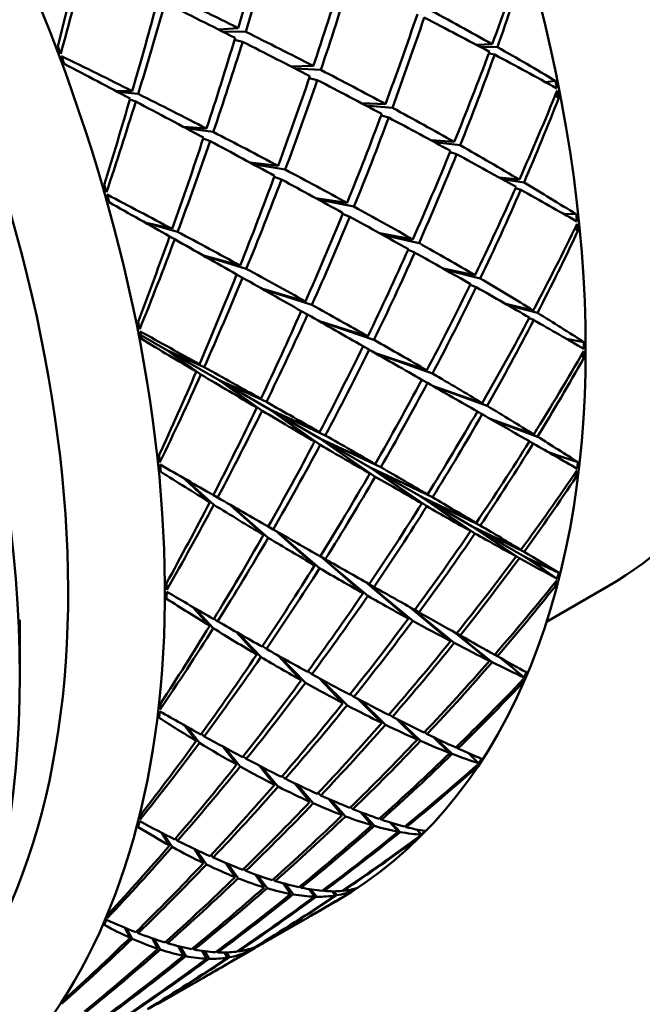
# Model space of a CAD drawing. Header units: inches. Extents: x 0.1 to 33.9, y 0.6 to 21.4.
# Tile 269 of 285: x 29.28 to 29.394, y 16.068 to 16.248. Entities that reach past the tile are written whole.
import ezdxf

# ---------------------------------------------------------------- set-up
doc = ezdxf.new("R2010")
doc.units = ezdxf.units.IN
doc.header["$MEASUREMENT"] = 0
doc.layers.add('Visible (ANSI)', color=7, linetype='Continuous', lineweight=50)

msp = doc.modelspace()

# ---------------------------------------------------------------- linework, layer by layer
at = {"layer": 'Visible (ANSI)'}
for p, q in [((29.31612, 16.24608), (29.31971, 16.24635)), ((29.3211, 16.24566), (29.31686, 16.24571)), ((29.31905, 16.24418), (29.32054, 16.24385)), ((29.36613, 16.24339), (29.36325, 16.24328)), ((29.3639, 16.24293), (29.36707, 16.24286)), ((29.36658, 16.24151), (29.3655, 16.2417)), ((29.32934, 16.23935), (29.33344, 16.23942)), ((29.33009, 16.23896), (29.33481, 16.23871)), ((29.3327, 16.23721), (29.33418, 16.23685)), ((29.37588, 16.23646), (29.37766, 16.23671)), ((29.29729, 16.23489), (29.30038, 16.23484)), ((29.30144, 16.23431), (29.29767, 16.23469)), ((29.29994, 16.23331), (29.30101, 16.23293)), ((29.34662, 16.23247), (29.34229, 16.2326)), ((29.3776, 16.23394), (29.37828, 16.23358)), ((29.34301, 16.23222), (29.34789, 16.23179)), ((29.34722, 16.22999), (29.34584, 16.23037)), ((29.30973, 16.2283), (29.31394, 16.22798)), ((29.31515, 16.22736), (29.31018, 16.22806)), ((29.31334, 16.22617), (29.31459, 16.22571)), ((29.35919, 16.22554), (29.35498, 16.22584)), ((29.35562, 16.22549), (29.36028, 16.22493)), ((29.35963, 16.22331), (29.35842, 16.22366)), ((29.32191, 16.22177), (29.32703, 16.22116)), ((29.32831, 16.22048), (29.3224, 16.22151)), ((29.32631, 16.21919), (29.32763, 16.21868)), ((29.37108, 16.21866), (29.36738, 16.21904)), ((29.36792, 16.21875), (29.37194, 16.21815)), ((29.37136, 16.21682), (29.3704, 16.21712)), ((29.33386, 16.2153), (29.33961, 16.2144)), ((29.33436, 16.21503), (29.34086, 16.21372)), ((29.30267, 16.21085), (29.30767, 16.20965)), ((29.30865, 16.20913), (29.30275, 16.2108)), ((29.3388, 16.2124), (29.34011, 16.21188)), ((29.37915, 16.21241), (29.38149, 16.21233)), ((29.38121, 16.20971), (29.3818, 16.20931)), ((29.30718, 16.20827), (29.30813, 16.20776)), ((29.35161, 16.20773), (29.34561, 16.20885)), ((29.34609, 16.20858), (29.35276, 16.20708)), ((29.35197, 16.20532), (29.35076, 16.20582)), ((29.31341, 16.20477), (29.32009, 16.20297)), ((29.3212, 16.20236), (29.3135, 16.20472)), ((29.36297, 16.20118), (29.35718, 16.20241)), ((29.35763, 16.20216), (29.36395, 16.2006)), ((29.31944, 16.20133), (29.32053, 16.20073)), ((29.32396, 16.19879), (29.33202, 16.19642)), ((29.33318, 16.19578), (29.32406, 16.19873)), ((29.36319, 16.19902), (29.36213, 16.19947)), ((29.33123, 16.19464), (29.33238, 16.19401)), ((29.36859, 16.19596), (29.37363, 16.19478)), ((29.37439, 16.19431), (29.36896, 16.19575)), ((29.33441, 16.19286), (29.3434, 16.19003)), ((29.33451, 16.1928), (29.34453, 16.18939)), ((29.37289, 16.19338), (29.37372, 16.19302)), ((29.30193, 16.19027), (29.30684, 16.18744)), ((29.37965, 16.18959), (29.38287, 16.18898)), ((29.30684, 16.18744), (29.31263, 16.18491)), ((29.31351, 16.18442), (29.30684, 16.18744)), ((29.30684, 16.18744), (29.31623, 16.18201)), ((29.31206, 16.18358), (29.30684, 16.18744)), ((29.30684, 16.18744), (29.31291, 16.18308)), ((29.34252, 16.18822), (29.34365, 16.1876)), ((29.35418, 16.18383), (29.34481, 16.18694)), ((29.34491, 16.18688), (29.35521, 16.18323)), ((29.38238, 16.18652), (29.38287, 16.18612)), ((29.31623, 16.18201), (29.32387, 16.17861)), ((29.32311, 16.17703), (29.31623, 16.18201)), ((29.32487, 16.17804), (29.31623, 16.18201)), ((29.31623, 16.18201), (29.32409, 16.17645)), ((29.31623, 16.18201), (29.32548, 16.17668)), ((29.35431, 16.18153), (29.35326, 16.1821)), ((29.35524, 16.18099), (29.36431, 16.17785)), ((29.36518, 16.17733), (29.35534, 16.18094)), ((29.33563, 16.17193), (29.32548, 16.17668)), ((29.32548, 16.17668), (29.33459, 16.17252)), ((29.32548, 16.17668), (29.33465, 16.17138)), ((29.32548, 16.17668), (29.33472, 16.17022)), ((29.33369, 16.17081), (29.32548, 16.17668)), ((29.36341, 16.1763), (29.36431, 16.17581)), ((29.36575, 16.17499), (29.37372, 16.17212)), ((29.37439, 16.1717), (29.36584, 16.17493)), ((29.33465, 16.17138), (29.34476, 16.1667)), ((29.33465, 16.17138), (29.34576, 16.16612)), ((29.34382, 16.16609), (29.33465, 16.17138)), ((29.33465, 16.17138), (29.34476, 16.16439)), ((29.33465, 16.17138), (29.34376, 16.16497)), ((29.37293, 16.17085), (29.37363, 16.17047)), ((29.3764, 16.16888), (29.37763, 16.16842)), ((29.37705, 16.16861), (29.37647, 16.16884)), ((29.3766, 16.16876), (29.37705, 16.16861)), ((29.37701, 16.16865), (29.37705, 16.16861)), ((29.37763, 16.16842), (29.37705, 16.16861)), ((29.37732, 16.16835), (29.37705, 16.16861)), ((29.37705, 16.16861), (29.3818, 16.16703)), ((29.37705, 16.16861), (29.37734, 16.16834)), ((29.37705, 16.16861), (29.37873, 16.16754)), ((29.34382, 16.16609), (29.35418, 16.15899)), ((29.35327, 16.15951), (29.34382, 16.16609)), ((29.34382, 16.16609), (29.35431, 16.16116)), ((29.35521, 16.16063), (29.34382, 16.16609)), ((29.35307, 16.16075), (29.34382, 16.16609)), ((29.30988, 16.16408), (29.31451, 16.15974)), ((29.31527, 16.15927), (29.30996, 16.16403)), ((29.38109, 16.16475), (29.38149, 16.16437)), ((29.31519, 16.16105), (29.31597, 16.16058)), ((29.36246, 16.15532), (29.35307, 16.16075)), ((29.35307, 16.16075), (29.36297, 16.15403)), ((29.36395, 16.15548), (29.35307, 16.16075)), ((29.36219, 16.15446), (29.35307, 16.16075)), ((29.35307, 16.16075), (29.36319, 16.15593)), ((29.31834, 16.15922), (29.32434, 16.15375)), ((29.32521, 16.15324), (29.31845, 16.15915)), ((29.32522, 16.1553), (29.3261, 16.15477)), ((29.37208, 16.14977), (29.36246, 16.15532)), ((29.36246, 16.15532), (29.37108, 16.14952)), ((29.37048, 16.14985), (29.36246, 16.15532)), ((29.37194, 16.15069), (29.36246, 16.15532)), ((29.36246, 16.15532), (29.37136, 16.15104)), ((29.32665, 16.15446), (29.33369, 16.14821)), ((29.33459, 16.14768), (29.32677, 16.15439)), ((29.33473, 16.14987), (29.33563, 16.14933)), ((29.33475, 16.14986), (29.34253, 16.14311)), ((29.33489, 16.14978), (29.3434, 16.14262)), ((29.37598, 16.14713), (29.37208, 16.14977)), ((29.37208, 16.14977), (29.37407, 16.1488)), ((29.37208, 16.14977), (29.37399, 16.14849)), ((29.37349, 16.14908), (29.37208, 16.14977)), ((29.37238, 16.1496), (29.37208, 16.14977)), ((29.37238, 16.1496), (29.37349, 16.14908)), ((29.37238, 16.1496), (29.37399, 16.14849)), ((29.37347, 16.14909), (29.37349, 16.14908)), ((29.37349, 16.14908), (29.37828, 16.14682)), ((29.37349, 16.14908), (29.37598, 16.14713)), ((29.37407, 16.1488), (29.37349, 16.14908)), ((29.37349, 16.14908), (29.37407, 16.14843)), ((29.37399, 16.14849), (29.37349, 16.14908)), ((29.37598, 16.14713), (29.378, 16.14575)), ((29.34302, 16.14513), (29.35082, 16.1385)), ((29.35161, 16.13807), (29.34316, 16.14505)), ((29.34367, 16.14479), (29.34453, 16.14427)), ((29.38732, 16.14442), (29.37602, 16.13789)), ((29.37736, 16.14474), (29.37766, 16.1444)), ((29.31153, 16.14053), (29.31451, 16.13713)), ((29.35116, 16.14052), (29.35852, 16.13438)), ((29.31518, 16.13672), (29.3118, 16.14037)), ((29.35919, 16.13403), (29.3513, 16.14044)), ((29.35199, 16.14008), (29.35276, 16.13962)), ((29.27981, 16.13825), (29.27981, 16.12804)), ((29.31533, 16.13846), (29.31597, 16.13797)), ((29.31937, 16.13603), (29.32311, 16.1319)), ((29.32387, 16.13146), (29.3197, 16.13584)), ((29.35932, 16.13593), (29.36562, 16.13077)), ((29.36613, 16.13051), (29.35945, 16.13586)), ((29.35965, 16.13577), (29.36028, 16.13539)), ((29.32416, 16.13346), (29.32487, 16.13292)), ((29.33124, 16.12719), (29.327, 16.13173)), ((29.32736, 16.13152), (29.33202, 16.12676)), ((29.3666, 16.13189), (29.36707, 16.13161)), ((29.3675, 16.13137), (29.37001, 16.12934)), ((29.36807, 16.13094), (29.3676, 16.13131)), ((29.36767, 16.13128), (29.36807, 16.13094)), ((29.36793, 16.13113), (29.36807, 16.13094)), ((29.36795, 16.13112), (29.36818, 16.13082)), ((29.37001, 16.12934), (29.3683, 16.13092)), ((29.33318, 16.12831), (29.33246, 16.12885)), ((29.37001, 16.12934), (29.37197, 16.12773)), ((29.33443, 16.12763), (29.33886, 16.12303)), ((29.33481, 16.12743), (29.33961, 16.12263)), ((29.37125, 16.12682), (29.37147, 16.12654)), ((29.34019, 16.12468), (29.34086, 16.12418)), ((29.34165, 16.12376), (29.34595, 16.11941)), ((29.34662, 16.11908), (29.34204, 16.12356)), ((29.3473, 16.12096), (29.34789, 16.12053)), ((29.34866, 16.12014), (29.35247, 16.11637)), ((29.35303, 16.11612), (29.34901, 16.11996)), ((29.31, 16.11891), (29.31206, 16.11612)), ((29.31263, 16.11577), (29.31033, 16.11873)), ((29.31301, 16.11743), (29.31351, 16.11696)), ((29.35376, 16.11772), (29.35423, 16.11738)), ((29.35539, 16.11683), (29.35841, 16.11391)), ((29.35883, 16.11375), (29.35569, 16.11668)), ((29.31945, 16.11181), (29.31694, 16.11509)), ((29.31734, 16.11488), (29.32009, 16.11145)), ((29.35953, 16.11499), (29.35986, 16.11475)), ((29.36176, 16.11391), (29.36177, 16.11389)), ((29.36177, 16.11389), (29.36176, 16.1139)), ((29.36177, 16.11389), (29.36365, 16.11207)), ((29.3212, 16.11283), (29.32065, 16.11333)), ((29.32637, 16.10811), (29.32364, 16.11157)), ((29.32407, 16.11135), (29.32703, 16.10777)), ((29.36285, 16.11126), (29.36299, 16.11105)), ((29.32831, 16.10923), (29.32777, 16.10972)), ((29.33008, 16.10837), (29.33281, 16.10502)), ((29.33052, 16.10816), (29.33344, 16.10474)), ((29.33432, 16.10661), (29.33481, 16.10617)), ((29.33623, 16.10554), (29.33874, 16.10255)), ((29.3393, 16.10234), (29.33666, 16.10535)), ((29.34027, 16.10403), (29.34068, 16.10367)), ((29.34206, 16.10313), (29.34414, 16.10073)), ((29.3446, 16.10059), (29.34245, 16.10298)), ((29.34558, 16.10201), (29.3459, 16.10174)), ((29.34749, 16.10122), (29.34898, 16.09954)), ((29.34932, 16.09948), (29.3478, 16.10113)), ((29.30719, 16.09703), (29.30576, 16.09933)), ((29.3061, 16.09916), (29.30767, 16.09677)), ((29.35022, 16.10056), (29.35043, 16.10038)), ((29.35236, 16.09994), (29.35318, 16.09901)), ((29.30865, 16.09787), (29.30827, 16.09829)), ((29.3523, 16.09832), (29.35237, 16.0982)), ((29.3134, 16.09381), (29.31173, 16.09639)), ((29.31212, 16.0962), (29.31394, 16.09355)), ((29.31515, 16.09482), (29.31476, 16.09525)), ((29.31917, 16.09125), (29.31743, 16.09384)), ((29.31785, 16.09366), (29.31971, 16.09103)), ((29.3211, 16.09237), (29.32073, 16.09277)), ((29.32284, 16.09173), (29.32448, 16.08938)), ((29.32327, 16.09158), (29.32499, 16.08922)), ((29.32615, 16.09087), (29.32648, 16.09053)), ((29.32793, 16.09011), (29.32931, 16.08819)), ((29.32976, 16.08811), (29.32834, 16.09)), ((29.331, 16.08956), (29.33125, 16.08931)), ((29.33265, 16.08905), (29.33365, 16.0877)), ((29.33401, 16.08769), (29.333, 16.08899)), ((29.33524, 16.08887), (29.3354, 16.08871)), ((29.3369, 16.08865), (29.33747, 16.0879)), ((29.33774, 16.08794), (29.33718, 16.08865)), ((29.33884, 16.08882), (29.33892, 16.08874)), ((29.34054, 16.08901), (29.34071, 16.08877)), ((29.33374, 16.08461), (29.33753, 16.08681)), ((29.33976, 16.08819), (29.33977, 16.08817)), ((29.3243, 16.07916), (29.33248, 16.08389)), ((29.29998, 16.08018), (29.29903, 16.08198)), ((29.29934, 16.08185), (29.30038, 16.08)), ((29.30144, 16.08102), (29.30118, 16.08135)), ((29.30506, 16.07817), (29.30401, 16.08008)), ((29.30437, 16.07995), (29.3055, 16.07802)), ((29.30682, 16.07918), (29.30656, 16.07951)), ((29.30973, 16.07689), (29.30873, 16.07865)), ((29.30912, 16.07856), (29.31017, 16.0768)), ((29.31167, 16.07801), (29.31145, 16.07828)), ((29.31315, 16.07777), (29.31399, 16.07635)), ((29.31354, 16.07771), (29.3144, 16.07633)), ((29.3147, 16.07362), (29.32268, 16.07823)), ((29.31582, 16.0777), (29.31599, 16.0775)), ((29.31964, 16.07778), (29.31974, 16.07766)), ((29.32092, 16.07788), (29.32117, 16.07748)), ((29.32145, 16.0776), (29.32122, 16.07795)), ((29.32289, 16.07854), (29.32293, 16.0785)), ((29.31723, 16.07748), (29.3178, 16.07654)), ((29.31816, 16.0766), (29.31759, 16.07749)), ((29.30499, 16.06802), (29.31284, 16.07255))]:
    msp.add_line(p, q, dxfattribs=at)
for centre, major_axis, ratio, start_param, end_param in [((29.37971, 16.36574), (0.09524, -0.16495), 0.57735, 0, 3.141593), ((29.28958, 16.3137), (0.09774, -0.16928), 0.57735, 0, 3.141593), ((29.2273, 16.27774), (-0.11024, 0.19093), 0.57735, 3.141593, 6.283185), ((29.15043, 16.23336), (-0.11024, 0.19093), 0.57735, 3.02103, 6.403748), ((29.12391, 16.21805), (-0.11024, 0.19093), 0.57735, 3.141593, 6.283185), ((29.14159, 16.22826), (-0.10399, 0.18011), 0.57735, 3.424531, 6.000247), ((29.20328, 16.26387), (0.09488, 0.28885), 0.382625, 4.777197, 4.833799), ((29.17445, 16.24723), (0.11385, 0.28707), 0.449896, 4.883597, 4.940017), ((29.20328, 16.26387), (0.13207, 0.28205), 0.50815, 4.875292, 4.93235), ((29.20328, 16.26387), (0.07138, 0.28626), 0.291686, 4.712181, 4.76706), ((29.17445, 16.24723), (0.08977, 0.28872), 0.363519, 4.805615, 4.862673), ((29.17445, 16.24723), (0.1537, 0.27213), 0.568089, 5.007587, 5.062466), ((29.20328, 16.26387), (0.10688, 0.28813), 0.42591, 4.78514, 4.84156), ((29.17445, 16.24723), (0.12646, 0.28393), 0.490927, 4.89834, 4.954942), ((29.17445, 16.24723), (-0.26615, 0.09751), 0.197947, 4.209138, 4.26574), ((29.20328, 16.26387), (0.08308, 0.28819), 0.337902, 4.70905, 4.767136), ((29.17445, 16.24723), (0.10167, 0.28862), 0.40742, 4.81062, 4.867774), ((29.20328, 16.26387), (0.24921, -0.10976), 0.117322, 1.139475, 1.196629), ((29.20328, 16.26387), (0.11922, 0.28592), 0.46777, 4.797013, 4.853615), ((29.17445, 16.24723), (-0.27566, 0.08933), 0.247243, 4.026512, 4.084598), ((29.17445, 16.24723), (0.13967, 0.27904), 0.530403, 4.918397, 4.975551), ((29.20328, 16.26387), (0.26029, -0.10201), 0.169172, 0.965323, 1.022476), ((29.17445, 16.24723), (-0.26615, 0.09751), 0.197947, 4.146489, 4.202908), ((29.20328, 16.26387), (0.09488, 0.28885), 0.382625, 4.713813, 4.770967), ((29.17445, 16.24723), (0.11385, 0.28707), 0.449896, 4.820766, 4.877368), ((29.20328, 16.26387), (0.24921, -0.10976), 0.117322, 1.076643, 1.133245), ((29.16133, 16.23965), (0.10977, -0.19121), 0.520281, 1.29036, 1.297285), ((29.20328, 16.26387), (0.13207, 0.28205), 0.50815, 4.813393, 4.870547), ((29.17445, 16.24723), (0.1537, 0.27213), 0.568089, 4.944755, 5.002841), ((29.20328, 16.26387), (0.26029, -0.10201), 0.169172, 0.903519, 0.960577), ((29.17445, 16.24723), (-0.27566, 0.08933), 0.247243, 3.966887, 4.021767), ((29.16133, 16.23965), (0.10252, -0.19533), 0.527588, 1.301355, 1.308279), ((29.17445, 16.24723), (-0.25564, 0.10537), 0.147007, 4.258834, 4.315892), ((29.20328, 16.26387), (0.23711, -0.11745), 0.064022, 1.182633, 1.237512), ((29.17445, 16.24723), (-0.26615, 0.09751), 0.197947, 4.083474, 4.140076), ((29.20328, 16.26387), (0.10688, 0.28813), 0.42591, 4.722126, 4.778728), ((29.17445, 16.24723), (0.12646, 0.28393), 0.490927, 4.835508, 4.891927), ((29.20328, 16.26387), (0.24921, -0.10976), 0.117322, 1.013811, 1.070231), ((29.2164, 16.27145), (0.11528, -0.18798), 0.631911, 1.020994, 1.027918), ((29.17445, 16.24723), (-0.25564, 0.10537), 0.147007, 4.196934, 4.254088), ((29.20328, 16.26387), (0.14561, 0.27632), 0.546892, 4.835097, 4.892155), ((29.2164, 16.27145), (0.12258, -0.1836), 0.616101, 0.988639, 0.995563), ((29.20328, 16.26387), (0.08308, 0.28819), 0.337902, 4.649425, 4.704304), ((29.17445, 16.24723), (0.10167, 0.28862), 0.40742, 4.748816, 4.805874), ((29.20328, 16.26387), (0.23711, -0.11745), 0.064022, 1.119801, 1.177887), ((29.17445, 16.24723), (0.16874, 0.2629), 0.603571, 4.978681, 5.03356), ((29.20328, 16.26387), (0.11922, 0.28592), 0.46777, 4.734364, 4.790783), ((29.17445, 16.24723), (-0.26615, 0.09751), 0.197947, 4.02009, 4.077244), ((29.17445, 16.24723), (0.13967, 0.27904), 0.530403, 4.855566, 4.912168), ((29.20328, 16.26387), (0.24921, -0.10976), 0.117322, 0.950979, 1.007581), ((29.17445, 16.24723), (-0.25564, 0.10537), 0.147007, 4.134654, 4.191256), ((29.20328, 16.26387), (0.09488, 0.28885), 0.382625, 4.650049, 4.708135), ((29.17445, 16.24723), (0.11385, 0.28707), 0.449896, 4.757934, 4.815088), ((29.20328, 16.26387), (0.23711, -0.11745), 0.064022, 1.056969, 1.114123), ((29.20328, 16.26387), (0.13207, 0.28205), 0.50815, 4.751113, 4.807715), ((29.17445, 16.24723), (0.1537, 0.27213), 0.568089, 4.881923, 4.939077), ((29.20328, 16.26387), (0.24921, -0.10976), 0.117322, 0.888147, 0.945301), ((29.17445, 16.24723), (-0.26615, 0.09751), 0.197947, 3.956327, 4.014413), ((29.17445, 16.24723), (-0.25564, 0.10537), 0.147007, 4.072005, 4.128424), ((29.20328, 16.26387), (0.10688, 0.28813), 0.42591, 4.658742, 4.715896), ((29.17445, 16.24723), (0.12646, 0.28393), 0.490927, 4.772676, 4.829278), ((29.20328, 16.26387), (0.23711, -0.11745), 0.064022, 0.994137, 1.050739), ((29.17445, 16.24723), (-0.26615, 0.09751), 0.197947, 3.896702, 3.951581), ((29.16133, 16.23965), (0.10789, -0.19228), 0.520901, 1.169803, 1.176727), ((29.20328, 16.26387), (0.14561, 0.27632), 0.546892, 4.773197, 4.830351), ((29.17445, 16.24723), (0.16874, 0.2629), 0.603571, 4.915849, 4.973935), ((29.20328, 16.26387), (0.24921, -0.10976), 0.117322, 0.826344, 0.883402), ((29.16133, 16.23965), (0.10089, -0.19625), 0.531329, 1.180355, 1.18728), ((29.17445, 16.24723), (-0.24412, 0.11308), 0.0945, 4.179465, 4.236523), ((29.20328, 16.26387), (0.22398, -0.12526), 0.009678, 1.093792, 1.148671), ((29.20328, 16.26387), (0.11922, 0.28592), 0.46777, 4.671349, 4.727952), ((29.17445, 16.24723), (-0.25564, 0.10537), 0.147007, 4.00899, 4.065593), ((29.17445, 16.24723), (0.13967, 0.27904), 0.530403, 4.792734, 4.849153), ((29.20328, 16.26387), (0.23711, -0.11745), 0.064022, 0.931305, 0.987725), ((29.2164, 16.27145), (0.11737, -0.18674), 0.629214, 0.888463, 0.895388), ((29.17445, 16.24723), (-0.24412, 0.11308), 0.0945, 4.117565, 4.174719), ((29.20328, 16.26387), (0.16005, 0.26846), 0.583691, 4.801715, 4.858773), ((29.17445, 16.24723), (0.18499, 0.25093), 0.636191, 4.958846, 5.013725), ((29.2164, 16.27145), (0.12387, -0.18282), 0.610361, 0.859168, 0.866093), ((29.20328, 16.26387), (0.09488, 0.28885), 0.382625, 4.590424, 4.645303), ((29.17445, 16.24723), (0.11385, 0.28707), 0.449896, 4.69613, 4.753188), ((29.20328, 16.26387), (0.22398, -0.12526), 0.009678, 1.03096, 1.089046), ((29.17445, 16.24723), (-0.25564, 0.10537), 0.147007, 3.945607, 4.002761), ((29.20328, 16.26387), (0.13207, 0.28205), 0.50815, 4.688463, 4.744883), ((29.17445, 16.24723), (0.1537, 0.27213), 0.568089, 4.819091, 4.875693), ((29.20328, 16.26387), (0.23711, -0.11745), 0.064022, 0.868473, 0.925075), ((29.17445, 16.24723), (-0.24412, 0.11308), 0.0945, 4.055285, 4.111887), ((29.20328, 16.26387), (0.10688, 0.28813), 0.42591, 4.594978, 4.653064), ((29.17445, 16.24723), (0.12646, 0.28393), 0.490927, 4.709844, 4.766998), ((29.20328, 16.26387), (0.22398, -0.12526), 0.009678, 0.968128, 1.025282), ((29.17445, 16.24723), (-0.25564, 0.10537), 0.147007, 3.881843, 3.939929), ((29.20328, 16.26387), (0.14561, 0.27632), 0.546892, 4.710917, 4.767519), ((29.17445, 16.24723), (0.16874, 0.2629), 0.603571, 4.853017, 4.910171), ((29.20328, 16.26387), (0.23711, -0.11745), 0.064022, 0.805641, 0.862795), ((29.20328, 16.26387), (0.11922, 0.28592), 0.46777, 4.607966, 4.66512), ((29.17445, 16.24723), (-0.24412, 0.11308), 0.0945, 3.992636, 4.049055), ((29.16133, 16.23965), (0.10605, -0.19334), 0.52234, 1.049197, 1.056121), ((29.17445, 16.24723), (0.13967, 0.27904), 0.530403, 4.729902, 4.786504), ((29.20328, 16.26387), (0.22398, -0.12526), 0.009678, 0.905296, 0.961898), ((29.20328, 16.26387), (0.16005, 0.26846), 0.583691, 4.739815, 4.796969), ((29.17445, 16.24723), (0.18499, 0.25093), 0.636191, 4.896014, 4.9541), ((29.20328, 16.26387), (0.23711, -0.11745), 0.064022, 0.743838, 0.800896), ((29.17445, 16.24723), (-0.25564, 0.10537), 0.147007, 3.822218, 3.877097), ((29.16133, 16.23965), (0.09937, -0.19709), 0.535752, 1.059129, 1.066053), ((29.17445, 16.24723), (-0.23158, 0.12079), 0.040682, 4.094368, 4.151426), ((29.20328, 16.26387), (0.20977, -0.1334), 0.044909, 5.230993, 5.285872), ((29.17445, 16.24723), (-0.24412, 0.11308), 0.0945, 3.929621, 3.986223), ((29.20328, 16.26387), (0.13207, 0.28205), 0.50815, 4.625449, 4.682051), ((29.17445, 16.24723), (0.1537, 0.27213), 0.568089, 4.756259, 4.812679), ((29.20328, 16.26387), (0.22398, -0.12526), 0.009678, 0.842464, 0.898884), ((29.20328, 16.26387), (0.17559, 0.2581), 0.618037, 4.776527, 4.833585), ((29.2164, 16.27145), (0.11931, -0.18558), 0.625625, 0.756531, 0.763456), ((29.2164, 16.27145), (0.12491, -0.18219), 0.604111, 0.730627, 0.737552), ((29.17445, 16.24723), (0.20254, 0.2357), 0.664981, 4.949609, 5.004489), ((29.17445, 16.24723), (-0.23158, 0.12079), 0.040682, 4.032468, 4.089622), ((29.20328, 16.26387), (0.10688, 0.28813), 0.42591, 4.535353, 4.590232), ((29.17445, 16.24723), (0.12646, 0.28393), 0.490927, 4.648041, 4.705099), ((29.20328, 16.26387), (0.20977, -0.1334), 0.044909, 5.290618, 5.348704), ((29.20328, 16.26387), (0.14561, 0.27632), 0.546892, 4.648268, 4.704688), ((29.17445, 16.24723), (-0.24412, 0.11308), 0.0945, 3.866238, 3.923392), ((29.17445, 16.24723), (0.16874, 0.2629), 0.603571, 4.790185, 4.846787), ((29.20328, 16.26387), (0.22398, -0.12526), 0.009678, 0.779632, 0.836234), ((29.20328, 16.26387), (0.11922, 0.28592), 0.46777, 4.544202, 4.602288), ((29.17445, 16.24723), (-0.23158, 0.12079), 0.040682, 3.970188, 4.02679), ((29.17445, 16.24723), (-0.24412, 0.11308), 0.0945, 3.802474, 3.86056), ((29.17445, 16.24723), (0.13967, 0.27904), 0.530403, 4.66707, 4.724224), ((29.20328, 16.26387), (0.20977, -0.1334), 0.044909, 5.354382, 5.411536), ((29.20328, 16.26387), (0.16005, 0.26846), 0.583691, 4.677535, 4.734137), ((29.17445, 16.24723), (0.18499, 0.25093), 0.636191, 4.833182, 4.890336), ((29.20328, 16.26387), (0.22398, -0.12526), 0.009678, 0.7168, 0.773954), ((29.17445, 16.24723), (-0.23158, 0.12079), 0.040682, 3.907539, 3.963958), ((29.17445, 16.24723), (-0.24412, 0.11308), 0.0945, 3.742849, 3.797728), ((29.20328, 16.26387), (0.13207, 0.28205), 0.50815, 4.562065, 4.619219), ((29.17445, 16.24723), (0.1537, 0.27213), 0.568089, 4.693427, 4.75003), ((29.20328, 16.26387), (0.20977, -0.1334), 0.044909, 5.417765, 5.474367), ((29.20328, 16.26387), (0.17559, 0.2581), 0.618037, 4.714627, 4.771781), ((29.17445, 16.24723), (0.20254, 0.2357), 0.664981, 4.886777, 4.944864), ((29.20328, 16.26387), (0.22398, -0.12526), 0.009678, 0.654997, 0.712055), ((29.16133, 16.23965), (0.10425, -0.19436), 0.524579, 0.928504, 0.935428), ((29.16133, 16.23965), (0.09799, -0.19785), 0.540799, 0.937619, 0.944544), ((29.17445, 16.24723), (-0.21799, 0.12872), 0.013895, 2.223717, 2.280775), ((29.17445, 16.24723), (-0.23158, 0.12079), 0.040682, 3.844524, 3.901126), ((29.2164, 16.27145), (0.12105, -0.18453), 0.621224, 0.625332, 0.632257), ((29.20328, 16.26387), (0.19439, -0.14211), 0.098332, 5.336667, 5.391546), ((29.20328, 16.26387), (0.14561, 0.27632), 0.546892, 4.585254, 4.641856), ((29.17445, 16.24723), (0.16874, 0.2629), 0.603571, 4.727353, 4.783773), ((29.20328, 16.26387), (0.20977, -0.1334), 0.044909, 5.48078, 5.537199), ((29.20328, 16.26387), (0.19241, 0.24479), 0.649144, 4.761087, 4.818145), ((29.17445, 16.24723), (0.2212, 0.21675), 0.688634, 4.952002, 5.006881), ((29.2164, 16.27145), (0.12568, -0.18171), 0.597468, 0.603018, 0.609943), ((29.17445, 16.24723), (-0.21799, 0.12872), 0.013895, 2.285521, 2.342675), ((29.17445, 16.24723), (-0.23158, 0.12079), 0.040682, 3.78114, 3.838294), ((29.20328, 16.26387), (0.11922, 0.28592), 0.46777, 4.484577, 4.539456), ((29.17445, 16.24723), (0.13967, 0.27904), 0.530403, 4.605266, 4.662324), ((29.20328, 16.26387), (0.19439, -0.14211), 0.098332, 5.396292, 5.454378), ((29.20328, 16.26387), (0.16005, 0.26846), 0.583691, 4.614886, 4.671305), ((29.17445, 16.24723), (0.18499, 0.25093), 0.636191, 4.77035, 4.826953), ((29.20328, 16.26387), (0.20977, -0.1334), 0.044909, 5.543429, 5.600031), ((29.17445, 16.24723), (-0.23158, 0.12079), 0.040682, 3.717376, 3.775463), ((29.20328, 16.26387), (0.13207, 0.28205), 0.50815, 4.498301, 4.556387), ((29.17445, 16.24723), (0.1537, 0.27213), 0.568089, 4.630596, 4.68775), ((29.20328, 16.26387), (0.19439, -0.14211), 0.098332, 5.460056, 5.51721), ((29.17445, 16.24723), (-0.21799, 0.12872), 0.013895, 2.348353, 2.404955), ((29.20328, 16.26387), (0.17559, 0.2581), 0.618037, 4.652347, 4.708949), ((29.17445, 16.24723), (0.20254, 0.2357), 0.664981, 4.823946, 4.8811), ((29.20328, 16.26387), (0.20977, -0.1334), 0.044909, 5.605709, 5.662863), ((29.20328, 16.26387), (0.19241, 0.24479), 0.649144, 4.699188, 4.756341), ((29.17445, 16.24723), (0.2212, 0.21675), 0.688634, 4.88917, 4.947256), ((29.20328, 16.26387), (0.20977, -0.1334), 0.044909, 5.667609, 5.724667), ((29.17445, 16.24723), (-0.23158, 0.12079), 0.040682, 3.657751, 3.712631), ((29.20328, 16.26387), (0.14561, 0.27632), 0.546892, 4.52187, 4.579024), ((29.17445, 16.24723), (-0.21799, 0.12872), 0.013895, 2.411184, 2.467604), ((29.17445, 16.24723), (0.16874, 0.2629), 0.603571, 4.664521, 4.721124), ((29.20328, 16.26387), (0.19439, -0.14211), 0.098332, 5.52344, 5.580042), ((29.2164, 16.27145), (0.12258, -0.1836), 0.616101, 0.494964, 0.501889), ((29.16133, 16.23965), (0.10252, -0.19533), 0.527588, 0.807681, 0.814605), ((29.17445, 16.24723), (-0.21799, 0.12872), 0.013895, 2.474016, 2.530618), ((29.20328, 16.26387), (0.21048, 0.22801), 0.675897, 4.756796, 4.813854), ((29.17445, 16.24723), (0.24036, 0.19383), 0.705599, 4.965646, 5.020525), ((29.2164, 16.27145), (0.12619, -0.18141), 0.590547, 0.476319, 0.483243), ((29.16133, 16.23965), (0.09677, -0.19852), 0.546402, 0.815765, 0.822689), ((29.17445, 16.24723), (-0.20329, 0.13707), 0.068197, 2.323959, 2.381017), ((29.20328, 16.26387), (0.16005, 0.26846), 0.583691, 4.551871, 4.608473), ((29.17445, 16.24723), (0.18499, 0.25093), 0.636191, 4.707519, 4.763938), ((29.20328, 16.26387), (0.19439, -0.14211), 0.098332, 5.586454, 5.642874), ((29.20328, 16.26387), (0.17775, -0.1516), 0.148325, 5.453148, 5.508028), ((29.17445, 16.24723), (-0.21799, 0.12872), 0.013895, 2.536848, 2.594002), ((29.20328, 16.26387), (0.13207, 0.28205), 0.50815, 4.438676, 4.493555), ((29.17445, 16.24723), (-0.20329, 0.13707), 0.068197, 2.385763, 2.442917), ((29.20328, 16.26387), (0.17559, 0.2581), 0.618037, 4.589698, 4.646117), ((29.17445, 16.24723), (0.20254, 0.2357), 0.664981, 4.761114, 4.817716), ((29.20328, 16.26387), (0.19439, -0.14211), 0.098332, 5.649104, 5.705706), ((29.17445, 16.24723), (0.1537, 0.27213), 0.568089, 4.568792, 4.62585), ((29.20328, 16.26387), (0.17775, -0.1516), 0.148325, 5.512773, 5.570859), ((29.17445, 16.24723), (-0.21799, 0.12872), 0.013895, 2.59968, 2.657766), ((29.20328, 16.26387), (0.19241, 0.24479), 0.649144, 4.636908, 4.69351), ((29.17445, 16.24723), (0.2212, 0.21675), 0.688634, 4.826339, 4.883493), ((29.20328, 16.26387), (0.19439, -0.14211), 0.098332, 5.711384, 5.768538), ((29.20328, 16.26387), (0.14561, 0.27632), 0.546892, 4.458106, 4.516192), ((29.17445, 16.24723), (-0.20329, 0.13707), 0.068197, 2.448595, 2.505197), ((29.17445, 16.24723), (-0.21799, 0.12872), 0.013895, 2.662512, 2.717391), ((29.17445, 16.24723), (0.16874, 0.2629), 0.603571, 4.60169, 4.658844), ((29.20328, 16.26387), (0.17775, -0.1516), 0.148325, 5.576537, 5.633691), ((29.20328, 16.26387), (0.21048, 0.22801), 0.675897, 4.694897, 4.752051), ((29.17445, 16.24723), (0.24036, 0.19383), 0.705599, 4.902814, 4.9609), ((29.20328, 16.26387), (0.19439, -0.14211), 0.098332, 5.773283, 5.830341), ((29.17445, 16.24723), (-0.20329, 0.13707), 0.068197, 2.511426, 2.567846), ((29.2164, 16.27145), (0.12387, -0.18282), 0.610361, 0.365494, 0.372419), ((29.20328, 16.26387), (0.16005, 0.26846), 0.583691, 4.488487, 4.545641), ((29.17445, 16.24723), (0.18499, 0.25093), 0.636191, 4.644687, 4.701289), ((29.20328, 16.26387), (0.17775, -0.1516), 0.148325, 5.639921, 5.696523), ((29.20328, 16.26387), (0.22946, 0.20735), 0.696863, 4.764209, 4.821267), ((29.17445, 16.24723), (0.25888, 0.16733), 0.714387, 4.987735, 5.042614), ((29.2164, 16.27145), (0.12644, -0.18126), 0.583462, 0.350486, 0.357411), ((29.16133, 16.23965), (0.10089, -0.19625), 0.531329, 0.686681, 0.693606), ((29.20328, 16.26387), (0.17559, 0.2581), 0.618037, 4.526683, 4.583285), ((29.17445, 16.24723), (0.20254, 0.2357), 0.664981, 4.698282, 4.754701), ((29.20328, 16.26387), (0.17775, -0.1516), 0.148325, 5.702936, 5.759355), ((29.17445, 16.24723), (-0.20329, 0.13707), 0.068197, 2.574258, 2.63086), ((29.16133, 16.23965), (0.09573, -0.19909), 0.552488, 0.693499, 0.700424), ((29.17445, 16.24723), (-0.18738, 0.14609), 0.120478, 2.434107, 2.491165), ((29.20328, 16.26387), (0.15975, -0.16203), 0.191583, 5.581567, 5.636446), ((29.20328, 16.26387), (0.19241, 0.24479), 0.649144, 4.574258, 4.630678), ((29.17445, 16.24723), (0.2212, 0.21675), 0.688634, 4.763507, 4.820109), ((29.20328, 16.26387), (0.17775, -0.1516), 0.148325, 5.765585, 5.822187), ((29.17445, 16.24723), (-0.20329, 0.13707), 0.068197, 2.63709, 2.694244), ((29.17445, 16.24723), (-0.20329, 0.13707), 0.068197, 2.699922, 2.758008), ((29.17445, 16.24723), (0.16874, 0.2629), 0.603571, 4.539886, 4.596944), ((29.20328, 16.26387), (0.14561, 0.27632), 0.546892, 4.398481, 4.45336), ((29.20328, 16.26387), (0.15975, -0.16203), 0.191583, 5.641192, 5.699278), ((29.17445, 16.24723), (-0.18738, 0.14609), 0.120478, 2.495911, 2.553065), ((29.20328, 16.26387), (0.21048, 0.22801), 0.675897, 4.632617, 4.689219), ((29.17445, 16.24723), (0.24036, 0.19383), 0.705599, 4.839982, 4.897136), ((29.20328, 16.26387), (0.17775, -0.1516), 0.148325, 5.827865, 5.885019), ((29.20328, 16.26387), (0.22946, 0.20735), 0.696863, 4.702309, 4.759463), ((29.17445, 16.24723), (0.25888, 0.16733), 0.714387, 4.924903, 4.982989), ((29.20328, 16.26387), (0.17775, -0.1516), 0.148325, 5.889764, 5.946822), ((29.17445, 16.24723), (-0.20329, 0.13707), 0.068197, 2.762754, 2.817633), ((29.20328, 16.26387), (0.16005, 0.26846), 0.583691, 4.424723, 4.48281), ((29.17445, 16.24723), (-0.18738, 0.14609), 0.120478, 2.558742, 2.615345), ((29.20328, 16.26387), (0.2485, 0.18278), 0.710464, 4.782003, 4.839061), ((29.2164, 16.27145), (0.12644, -0.18127), 0.576326, 0.225464, 0.232389), ((29.2164, 16.27145), (0.12491, -0.18219), 0.604111, 0.236953, 0.243878), ((29.17445, 16.24723), (0.18499, 0.25093), 0.636191, 4.581855, 4.639009), ((29.20328, 16.26387), (0.15975, -0.16203), 0.191583, 5.704956, 5.76211), ((29.17445, 16.24723), (0.27539, 0.13851), 0.714069, 5.012866, 5.067745), ((29.17445, 16.24723), (-0.18738, 0.14609), 0.120478, 2.621574, 2.677994), ((29.20328, 16.26387), (0.17559, 0.2581), 0.618037, 4.4633, 4.520454), ((29.17445, 16.24723), (0.20254, 0.2357), 0.664981, 4.63545, 4.692052), ((29.20328, 16.26387), (0.15975, -0.16203), 0.191583, 5.76834, 5.824942), ((29.20328, 16.26387), (0.19241, 0.24479), 0.649144, 4.511244, 4.567846), ((29.17445, 16.24723), (0.2212, 0.21675), 0.688634, 4.700675, 4.757094), ((29.20328, 16.26387), (0.15975, -0.16203), 0.191583, 5.831354, 5.887774), ((29.17445, 16.24723), (-0.18738, 0.14609), 0.120478, 2.684406, 2.741008), ((29.16133, 16.23965), (0.09937, -0.19709), 0.535752, 0.565455, 0.572379), ((29.17445, 16.24723), (-0.18738, 0.14609), 0.120478, 2.747238, 2.804392), ((29.16133, 16.23965), (-0.09489, 0.19954), 0.558972, 3.712345, 3.719269), ((29.17445, 16.24723), (-0.17016, 0.15598), 0.168033, 2.555654, 2.612712), ((29.20328, 16.26387), (0.21048, 0.22801), 0.675897, 4.569967, 4.626387), ((29.17445, 16.24723), (0.24036, 0.19383), 0.705599, 4.77715, 4.833752), ((29.20328, 16.26387), (0.15975, -0.16203), 0.191583, 5.894004, 5.950606), ((29.17445, 16.24723), (-0.18738, 0.14609), 0.120478, 2.81007, 2.868156), ((29.20328, 16.26387), (0.14039, -0.17337), 0.223924, 5.721615, 5.776494), ((29.20328, 16.26387), (0.22946, 0.20735), 0.696863, 4.640029, 4.696631), ((29.17445, 16.24723), (0.25888, 0.16733), 0.714387, 4.862071, 4.919225), ((29.20328, 16.26387), (0.2485, 0.18278), 0.710464, 4.720104, 4.777258), ((29.17445, 16.24723), (0.27539, 0.13851), 0.714069, 4.950034, 5.00812), ((29.20328, 16.26387), (0.15975, -0.16203), 0.191583, 5.956284, 6.013438), ((29.20328, 16.26387), (0.15975, -0.16203), 0.191583, 6.018183, 6.075241), ((29.17445, 16.24723), (-0.18738, 0.14609), 0.120478, 2.872902, 2.927781), ((29.2164, 16.27145), (0.12568, -0.18171), 0.597468, 0.109344, 0.116269), ((29.17445, 16.24723), (-0.17016, 0.15598), 0.168033, 2.617458, 2.674612), ((29.20328, 16.26387), (0.26632, 0.15508), 0.715389, 4.806185, 4.863243), ((29.17445, 16.24723), (0.28885, 0.10925), 0.704678, 5.034522, 5.089402), ((29.2164, 16.27145), (0.12618, -0.18143), 0.56925, 0.101185, 0.108109), ((29.17445, 16.24723), (0.18499, 0.25093), 0.636191, 4.520051, 4.577109), ((29.20328, 16.26387), (0.16005, 0.26846), 0.583691, 4.365098, 4.419978), ((29.20328, 16.26387), (0.14039, -0.17337), 0.223924, 5.78124, 5.839326), ((29.20328, 16.26387), (0.17559, 0.2581), 0.618037, 4.399536, 4.457622), ((29.17445, 16.24723), (-0.17016, 0.15598), 0.168033, 2.68029, 2.736892), ((29.17445, 16.24723), (0.20254, 0.2357), 0.664981, 4.572618, 4.629772), ((29.20328, 16.26387), (0.14039, -0.17337), 0.223924, 5.845004, 5.902158), ((29.17445, 16.24723), (-0.17016, 0.15598), 0.168033, 2.743122, 2.799541), ((29.20328, 16.26387), (0.19241, 0.24479), 0.649144, 4.44786, 4.505014), ((29.17445, 16.24723), (0.2212, 0.21675), 0.688634, 4.637843, 4.694445), ((29.20328, 16.26387), (0.14039, -0.17337), 0.223924, 5.908388, 5.96499), ((29.17445, 16.24723), (-0.17016, 0.15598), 0.168033, 2.805954, 2.862556), ((29.20328, 16.26387), (0.21048, 0.22801), 0.675897, 4.506953, 4.563555), ((29.17445, 16.24723), (0.24036, 0.19383), 0.705599, 4.714318, 4.770738), ((29.20328, 16.26387), (0.14039, -0.17337), 0.223924, 5.971402, 6.027822), ((29.17445, 16.24723), (-0.17016, 0.15598), 0.168033, 2.868786, 2.92594), ((29.20328, 16.26387), (0.28161, 0.12583), 0.711093, 4.857265, 4.887653), ((29.17445, 16.24723), (-0.17016, 0.15598), 0.168033, 2.931617, 2.989703), ((29.20328, 16.26387), (0.14039, -0.17337), 0.223924, 6.158231, 6.215289), ((29.17445, 16.24723), (-0.17016, 0.15598), 0.168033, 2.994449, 3.049328), ((29.2164, 16.27145), (0.1257, -0.18174), 0.562337, 6.26076, 6.267685), ((29.2164, 16.27145), (0.12619, -0.18141), 0.590547, 6.26583, 6.272755), ((29.20328, 16.26387), (0.22946, 0.20735), 0.696863, 4.57738, 4.633799), ((29.17445, 16.24723), (0.25888, 0.16733), 0.714387, 4.79924, 4.855842), ((29.20328, 16.26387), (0.2485, 0.18278), 0.710464, 4.657824, 4.714426), ((29.17445, 16.24723), (0.27539, 0.13851), 0.714069, 4.887203, 4.944356), ((29.20328, 16.26387), (0.26632, 0.15508), 0.715389, 4.744285, 4.801439), ((29.17445, 16.24723), (0.28885, 0.10925), 0.704678, 4.97169, 5.029777), ((29.20328, 16.26387), (0.14039, -0.17337), 0.223924, 6.034052, 6.090654), ((29.17445, 16.24723), (0.29889, 0.08134), 0.687202, 5.076469, 5.102329), ((29.20328, 16.26387), (0.14039, -0.17337), 0.223924, 6.096332, 6.153486), ((29.16133, 16.23965), (-0.09426, 0.19988), 0.565767, 3.589041, 3.595966), ((29.17445, 16.24723), (-0.15156, 0.16682), 0.207128, 2.689252, 2.74631), ((29.16133, 16.23965), (0.09799, -0.19785), 0.540799, 0.443945, 0.450869), ((29.20328, 16.26387), (0.11995, -0.1853), 0.241136, 5.870446, 5.925325), ((29.17445, 16.24723), (0.20254, 0.2357), 0.664981, 4.510814, 4.567872), ((29.20328, 16.26387), (0.17559, 0.2581), 0.618037, 4.339911, 4.39479), ((29.20328, 16.26387), (0.11995, -0.1853), 0.241136, 5.930071, 5.988157), ((29.17445, 16.24723), (-0.15156, 0.16682), 0.207128, 2.751056, 2.80821), ((29.20328, 16.26387), (0.19241, 0.24479), 0.649144, 4.384096, 4.442182), ((29.17445, 16.24723), (0.2212, 0.21675), 0.688634, 4.575011, 4.632165), ((29.20328, 16.26387), (0.11995, -0.1853), 0.241136, 5.993835, 6.050989), ((29.17445, 16.24723), (-0.15156, 0.16682), 0.207128, 2.813888, 2.87049), ((29.17445, 16.24723), (-0.15156, 0.16682), 0.207128, 2.87672, 2.933139), ((29.17445, 16.24723), (0.28885, 0.10925), 0.704678, 4.936765, 4.966013), ((29.17445, 16.24723), (-0.15156, 0.16682), 0.207128, 2.939552, 2.996154), ((29.17445, 16.24723), (-0.15156, 0.16682), 0.207128, 3.002383, 3.059537), ((29.20328, 16.26387), (0.11995, -0.1853), 0.241136, 6.245163, 6.289364), ((29.17445, 16.24723), (-0.15156, 0.16682), 0.207128, 3.065215, 3.096631), ((29.20328, 16.26387), (0.21048, 0.22801), 0.675897, 4.443569, 4.500723), ((29.17445, 16.24723), (0.24036, 0.19383), 0.705599, 4.651486, 4.708088), ((29.20328, 16.26387), (0.22946, 0.20735), 0.696863, 4.514366, 4.570968), ((29.17445, 16.24723), (0.25888, 0.16733), 0.714387, 4.736408, 4.792827), ((29.20328, 16.26387), (0.2485, 0.18278), 0.710464, 4.595174, 4.651594), ((29.17445, 16.24723), (0.27539, 0.13851), 0.714069, 4.824371, 4.880973), ((29.20328, 16.26387), (0.11995, -0.1853), 0.241136, 6.057219, 6.113821), ((29.20328, 16.26387), (0.26632, 0.15508), 0.715389, 4.707191, 4.738607), ((29.20328, 16.26387), (0.11995, -0.1853), 0.241136, 6.120234, 6.176653), ((29.20328, 16.26387), (0.11995, -0.1853), 0.241136, 6.182883, 6.239485), ((29.16133, 16.23965), (0.09677, -0.19852), 0.546402, 0.322091, 0.329015)]:
    msp.add_ellipse(centre, major_axis=major_axis, ratio=ratio, start_param=start_param, end_param=end_param, dxfattribs=at)

doc.saveas('drawing.dxf')
